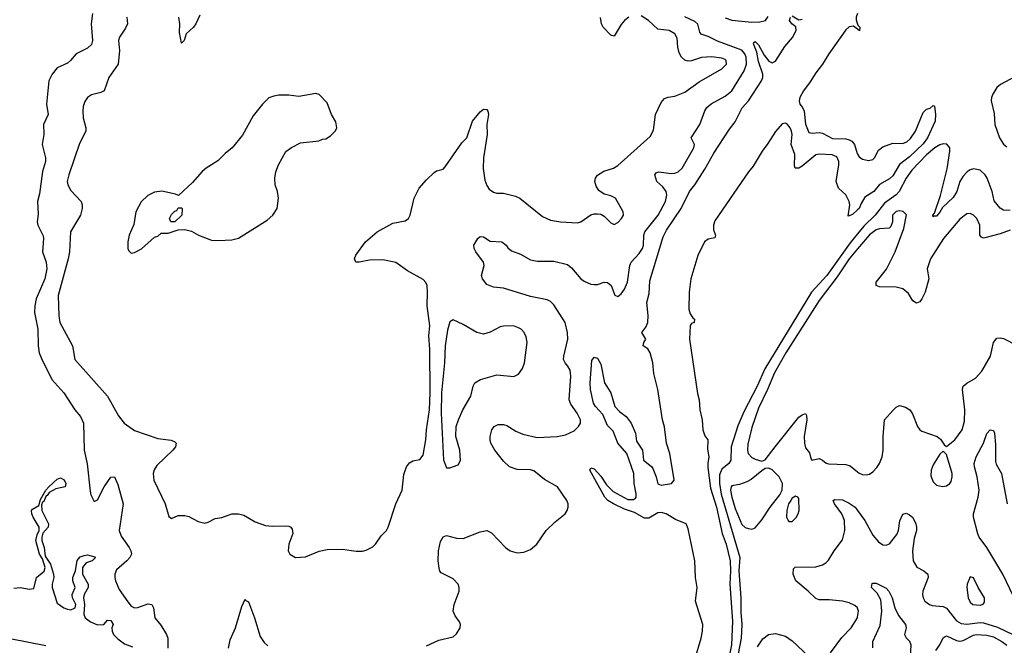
# Model space of a CAD drawing. Header units: inches. Extents: x 1771504 to 1971212, y 471788 to 643615.
# Tile 507 of 587: x 1885006 to 1890874, y 622627 to 626354. Entities that reach past the tile are written whole.
import ezdxf

# ---------------------------------------------------------------- set-up
doc = ezdxf.new("R2010")
doc.units = ezdxf.units.IN
doc.header["$MEASUREMENT"] = 0
doc.layers.add('B8682', color=7, linetype='Continuous')
doc.layers.add('B8692', color=7, linetype='Continuous')

msp = doc.modelspace()

# ---------------------------------------------------------------- linework, layer by layer
at = {"layer": 'B8682', "color": 5}
for points, elevation in [([(1885439.1, 626390), (1885432.8, 626330), (1885439, 626230), (1885433, 626207), (1885410, 626183.6), (1885341.6, 626150), (1885308.4, 626110), (1885290, 626094.7), (1885230, 626066.6), (1885199, 626030), (1885180.2, 625990), (1885166.3, 625850), (1885175.3, 625790), (1885147.4, 625730), (1885149.1, 625670), (1885140.2, 625610), (1885158.8, 625530), (1885159.3, 625510), (1885142.1, 625450), (1885123.7, 625316.3), (1885111.5, 625270), (1885115.1, 625195.1), (1885109.1, 625150), (1885113.1, 625130), (1885146.3, 625066.3), (1885148.6, 625050), (1885141.8, 624970), (1885164.5, 624910), (1885168.5, 624870), (1885154.8, 624810), (1885103.8, 624690), (1885095.5, 624650), (1885094.6, 624610), (1885113.1, 624510), (1885116.6, 624410), (1885122.5, 624370), (1885135, 624335), (1885196.9, 624210), (1885268.7, 624130), (1885334.3, 624030), (1885368.9, 623990), (1885385.8, 623950), (1885389.3, 623790), (1885407.1, 623707), (1885425.1, 623545.1), (1885430, 623522.8), (1885450, 623484), (1885470, 623493.4), (1885509.2, 623570.8), (1885550, 623628.2), (1885570, 623630.6), (1885590, 623584), (1885622.2, 623470), (1885599.1, 623310), (1885610, 623276.5), (1885658.5, 623210), (1885668.8, 623190), (1885671.3, 623170), (1885661.9, 623150), (1885644.8, 623130), (1885583.8, 623076.2), (1885573.7, 623050), (1885573.2, 623030), (1885576.1, 623010), (1885598.2, 622958.2), (1885650, 622886), (1885670, 622860.2), (1885690, 622849.3), (1885710, 622851), (1885770, 622873), (1885793, 622870), (1885803.1, 622850), (1885811.6, 622790), (1885847.1, 622747), (1885880.5, 622690), (1885888.2, 622668.2), (1885889.1, 622610)], 260), ([(1885644.6, 626370), (1885647.6, 626330), (1885637.4, 626302.6), (1885600.7, 626250), (1885595.6, 626230), (1885600.9, 626170), (1885591.9, 626090), (1885536.5, 626010), (1885509.2, 625930.8), (1885490, 625920.9), (1885433.6, 625906.4), (1885410.2, 625889.8), (1885393.6, 625866.4), (1885383.9, 625836.1), (1885381.5, 625810), (1885385, 625770), (1885399.7, 625710), (1885399.1, 625690), (1885363.1, 625616.9), (1885298.2, 625430), (1885289.5, 625390.5), (1885292.7, 625370), (1885310, 625335.6), (1885371.5, 625270), (1885379, 625250), (1885379.1, 625230), (1885367.9, 625190), (1885308.3, 625090), (1885302, 624970), (1885295.7, 624930), (1885234.5, 624710), (1885239, 624590), (1885244.8, 624550), (1885320.6, 624410), (1885334.3, 624330), (1885530, 624110.4), (1885593.8, 623993.8), (1885628.8, 623950), (1885690, 623906.8), (1885830, 623859.2), (1885908.7, 623848.7), (1885930, 623839.1), (1885939.1, 623830), (1885934.9, 623810), (1885918.4, 623790), (1885822.5, 623697.5), (1885807.4, 623672.6), (1885801.3, 623650), (1885804.6, 623610), (1885872, 623470), (1885894.4, 623394.4), (1885910, 623382.8), (1885950, 623400.5), (1885990, 623400.4), (1886014.1, 623394.1), (1886070, 623363.7), (1886110, 623354.4), (1886130, 623359.3), (1886170, 623383), (1886210, 623388.7), (1886270, 623408.9), (1886310, 623410.3), (1886341.6, 623401.6), (1886410, 623361.3), (1886470, 623341.3), (1886510, 623337), (1886590, 623339.3), (1886610, 623335.5), (1886621, 623330), (1886630, 623318), (1886633.2, 623293.2), (1886610.4, 623230), (1886606, 623190), (1886616.3, 623170), (1886650, 623148.7), (1886710, 623153.4), (1886790, 623187.6), (1886838.3, 623198.3), (1886930, 623200.3), (1887011.7, 623188.3), (1887050, 623188.2), (1887070, 623193), (1887110, 623213.4), (1887126.6, 623230), (1887161, 623279), (1887191.8, 623310), (1887202.9, 623330), (1887248, 623470), (1887285.6, 623550), (1887295.7, 623644.3), (1887310.9, 623689.1), (1887330, 623713), (1887350, 623726), (1887390, 623732.7), (1887410, 623759.1), (1887426.6, 623850), (1887429.9, 623909.9), (1887449, 624030), (1887452.5, 624130), (1887450.4, 624390), (1887444, 624470), (1887449.8, 624530.2), (1887435.4, 624650), (1887437.3, 624730), (1887433.5, 624770), (1887427.3, 624787.3), (1887410, 624806.6), (1887317.9, 624857.9), (1887248.2, 624908.2), (1887170, 624922.8), (1887090, 624920.3), (1887030, 624908.6), (1887010, 624909.7), (1887000.7, 624930), (1887008.6, 624951.4), (1887067.6, 625030), (1887137, 625090), (1887230, 625141.5), (1887304, 625156), (1887323.7, 625170), (1887334, 625190), (1887356.2, 625290), (1887387.6, 625350), (1887430, 625399.3), (1887476.6, 625443.4), (1887490, 625453.1), (1887530, 625464.4), (1887542, 625478), (1887640.6, 625619.4), (1887670, 625650.6), (1887704.7, 625750), (1887750, 625805.5), (1887770, 625820.5), (1887790, 625818.8), (1887796.3, 625810), (1887799.3, 625790), (1887790.3, 625729.7), (1887791.9, 625670), (1887769.4, 625530), (1887767.7, 625467.7), (1887778.6, 625398.6), (1887790, 625366), (1887804.2, 625344.2), (1887830, 625326), (1887850, 625321.3), (1887890, 625320.9), (1887961.6, 625301.6), (1887987.7, 625290), (1888121.6, 625181.6), (1888170, 625159.5), (1888229.5, 625150.5), (1888330, 625143.8), (1888350, 625150.5), (1888410, 625190.6), (1888430, 625197.3), (1888450, 625197.3), (1888470, 625194.8), (1888490, 625184), (1888530, 625142.8), (1888550, 625134), (1888570, 625144.9), (1888592.3, 625170), (1888603.7, 625190), (1888602, 625210), (1888556, 625290), (1888530, 625303.6), (1888490, 625314.7), (1888457, 625337), (1888442, 625362), (1888434.7, 625390), (1888437.7, 625410), (1888450, 625428.4), (1888488.4, 625451.6), (1888545.1, 625470), (1888570, 625484.9), (1888762.9, 625657.1), (1888784.4, 625695.6), (1888795.8, 625790), (1888830, 625861.6), (1888850, 625883.7), (1888870, 625893.1), (1888910, 625897.6), (1888970, 625922.6), (1889056.5, 625983.5), (1889190, 626061.7), (1889217.7, 626090), (1889216.9, 626110), (1889210, 626116), (1889190, 626124), (1889130, 626132.8), (1889070, 626129.6), (1889010, 626108.6), (1888990, 626107.7), (1888970, 626113.3), (1888950.4, 626130.4), (1888936.3, 626156.3), (1888928.4, 626190), (1888923.6, 626243.6), (1888910.5, 626270.5), (1888876, 626290), (1888810, 626297.7), (1888753.3, 626350), (1888710, 626376.2)], 280), ([(1886079.5, 626380.5), (1886054.9, 626330), (1886042.3, 626310), (1885998.5, 626270), (1885986, 626230), (1885970, 626214), (1885958.2, 626278.2), (1885960.7, 626330), (1885955, 626370)], 280), ([(1887430, 622623.8), (1887503.3, 622656.7), (1887590, 622678), (1887610, 622694), (1887632, 622730), (1887632.7, 622750), (1887626.8, 622766.8), (1887601.2, 622801.2), (1887589.5, 622830), (1887594.5, 622870), (1887624.7, 622950), (1887625.1, 622970), (1887618.3, 622990), (1887590, 623022.6), (1887518.2, 623058.2), (1887510, 623067.3), (1887505.4, 623085.4), (1887499.9, 623130), (1887501.6, 623190), (1887514.4, 623245.6), (1887530, 623272.7), (1887550, 623280.3), (1887610, 623264), (1887650, 623263.6), (1887750, 623302.6), (1887790, 623310.4), (1887817.5, 623297.5), (1887900.4, 623210), (1887930, 623188.5), (1887970, 623177.1), (1888010, 623181.3), (1888050, 623196.4), (1888087.3, 623230), (1888143.7, 623310), (1888197.1, 623362.9), (1888257, 623410), (1888269.6, 623430), (1888275.1, 623450), (1888275.1, 623470), (1888267.3, 623490), (1888211.6, 623570), (1888134.1, 623614.1), (1888070, 623665.8), (1888050, 623671.4), (1887970, 623673.7), (1887926, 623690), (1887890, 623724.5), (1887836.8, 623790), (1887814.7, 623830), (1887809.6, 623850.3), (1887809.6, 623870), (1887819.5, 623910), (1887833.2, 623930), (1887858, 623942), (1887890, 623943.1), (1887910, 623936.5), (1887963.2, 623903.2), (1888004.3, 623884.3), (1888090, 623864.5), (1888208.8, 623871.2), (1888259.5, 623880.5), (1888310, 623904.9), (1888337, 623930), (1888347.6, 623950), (1888348, 623970), (1888328.5, 624010), (1888290, 624064.2), (1888281.2, 624090), (1888290.5, 624230), (1888286.2, 624266.2), (1888273.6, 624290), (1888256.1, 624310), (1888247.9, 624330), (1888249, 624350), (1888273.1, 624450), (1888271.4, 624490), (1888256.4, 624550), (1888190, 624655.3), (1888170, 624675.1), (1888150, 624685.1), (1888050, 624704.8), (1887890, 624753.5), (1887830, 624760.5), (1887790, 624777), (1887763.5, 624810), (1887757.6, 624830), (1887774, 624890), (1887769.6, 624910), (1887724.5, 624970), (1887715.1, 624990), (1887712.3, 625010), (1887737, 625050), (1887750, 625063), (1887770, 625059.5), (1887810, 625034), (1887878.8, 625030), (1887905.5, 625010), (1887915.3, 624995.3), (1887937, 624977), (1887990, 624956.9), (1888050, 624922.7), (1888090, 624914.4), (1888190, 624914.4), (1888270, 624895), (1888295.4, 624875.4), (1888349.6, 624809.5), (1888370, 624795.8), (1888410, 624778.6), (1888430, 624775.5), (1888450, 624777.2), (1888490, 624790.3), (1888510, 624788.8), (1888530.3, 624770), (1888552.8, 624712.8), (1888570, 624704.9), (1888590, 624720.3), (1888610, 624748.9), (1888628.5, 624790), (1888643.1, 624890), (1888651, 624909), (1888698.3, 624961.7), (1888717, 624990), (1888724.2, 625010), (1888726.8, 625070), (1888732.4, 625090), (1888811.1, 625188.9), (1888855.6, 625270), (1888862.9, 625310), (1888858.4, 625330), (1888838.9, 625358.9), (1888803.1, 625390), (1888791.1, 625430), (1888798.6, 625441.4), (1888813, 625447), (1888890, 625437.1), (1888910, 625438.9), (1888930, 625448.2), (1888953.7, 625470), (1889022.9, 625590), (1889026.9, 625610), (1889007.3, 625650), (1889059.1, 625730), (1889088.6, 625811.4), (1889101.4, 625830), (1889127.2, 625852.8), (1889210, 625898), (1889250, 625930.2), (1889323.7, 626050), (1889338.7, 626090), (1889336.3, 626130), (1889327.9, 626150), (1889310, 626172.6), (1889165.3, 626225.3), (1889110, 626253.9), (1889068.2, 626268.2), (1889059.5, 626279.5), (1889047.4, 626327.4), (1889030, 626342.8), (1888970, 626371.2)], 260), ([(1889030, 622542.4), (1889067.3, 622670), (1889075.9, 622710), (1889077.3, 622750), (1889034.4, 622890), (1889044.2, 622970), (1889034.7, 623030), (1889030, 623129), (1888990, 623320.9), (1888977.8, 623350), (1888915.5, 623375.5), (1888858.7, 623410), (1888830, 623418.2), (1888810, 623416.2), (1888755.9, 623384.1), (1888730, 623384.6), (1888670, 623417.8), (1888610, 623437), (1888545.1, 623470), (1888511.1, 623490), (1888493.3, 623510), (1888403.7, 623670), (1888410, 623684.7), (1888430, 623678), (1888470, 623634), (1888503.5, 623583.5), (1888542.7, 623542.7), (1888630, 623496.1), (1888665, 623495), (1888676.9, 623503.1), (1888680.7, 623510), (1888679.9, 623530), (1888667.5, 623590), (1888666.8, 623650), (1888624.9, 623770), (1888570.4, 623830), (1888543, 623903), (1888510, 623936.8), (1888482.1, 624002.1), (1888436.8, 624050), (1888425.8, 624070), (1888408.8, 624150), (1888405.6, 624190), (1888415.6, 624324.4), (1888430, 624343), (1888450, 624337.3), (1888470, 624302), (1888492.2, 624190), (1888528.4, 624130), (1888553, 624050), (1888580.2, 624020.2), (1888621.1, 623990), (1888650.1, 623950.1), (1888677, 623890), (1888682.9, 623842.9), (1888718.8, 623790), (1888724.3, 623730), (1888772.5, 623692.5), (1888780.4, 623680.4), (1888799.6, 623630), (1888808.6, 623588.6), (1888830, 623580.2), (1888890, 623590.2), (1888907.1, 623610), (1888906.7, 623613.3), (1888879.9, 623770), (1888861.8, 623830), (1888850, 623929.2), (1888836.7, 623970), (1888809, 624150), (1888786, 624246), (1888779.8, 624310), (1888763.5, 624370), (1888750, 624392), (1888722, 624410), (1888726.6, 624430), (1888738, 624450), (1888714.5, 624490), (1888738.6, 624521.4), (1888749.1, 624550), (1888750.9, 624590.9), (1888743.1, 624670), (1888757.6, 624722.4), (1888762.3, 624797.7), (1888840.5, 625059.5), (1888860.8, 625099.2), (1888948.7, 625230), (1888997.7, 625330), (1889030.3, 625369.7), (1889090, 625462.9), (1889142.2, 625557.8), (1889237.3, 625702.7), (1889270, 625744.6), (1889311.6, 625828.4), (1889349.8, 625870), (1889427.2, 625990), (1889435.4, 626010), (1889436, 626030), (1889410, 626105.1), (1889400, 626160), (1889380.3, 626210), (1889381, 626219), (1889390, 626224.2), (1889410, 626203.6), (1889442.7, 626142.7), (1889470, 626106.4), (1889490, 626096.5), (1889510, 626107.5), (1889565.6, 626194.4), (1889611.7, 626248.3), (1889633.6, 626290), (1889632.4, 626312.4), (1889607.2, 626330), (1889594.7, 626350), (1889599.6, 626370)], 240), ([(1888637.3, 626370), (1888611.4, 626350), (1888590, 626325.4), (1888550, 626255.6), (1888530, 626261.6), (1888484.4, 626310), (1888472.9, 626330), (1888466.9, 626366.9)], 280), ([(1889210, 626364.5), (1889250, 626350.6), (1889370, 626339.5), (1889418, 626342), (1889450.7, 626349.3), (1889467.4, 626372.6)], 260), ([(1889610, 626376.9), (1889650, 626353.4), (1889670, 626356.9)], 240), ([(1890000, 626391.6), (1889999, 626390), (1889992, 626370), (1889992.3, 626352.3), (1890000, 626328.2)], 240), ([(1890000, 626296.6), (1889974.7, 626314.7), (1889950, 626311.6), (1889930, 626294.4), (1889829, 626151), (1889791.1, 626088.9), (1889750, 626037.7), (1889716.8, 625983.2), (1889676.6, 625930), (1889655.8, 625890), (1889651.8, 625870), (1889655.6, 625850), (1889672.3, 625830), (1889680.8, 625810), (1889689.1, 625730.9), (1889710, 625682), (1889730, 625678.7), (1889770, 625681.8), (1889790, 625677.2), (1889850, 625646.8), (1889930, 625644.2), (1889950, 625639.1), (1889965.8, 625630), (1889982.4, 625610), (1889997.7, 625557.7), (1890000, 625553.8)], 240), ([(1890000, 625220.5), (1889970, 625193.2), (1889944, 625184), (1889953.2, 625250), (1889949.2, 625270), (1889929, 625310), (1889886, 625350), (1889871.8, 625390), (1889887.3, 625490), (1889887.6, 625510), (1889876.7, 625536.8), (1889848.7, 625548.7), (1889770, 625552.1), (1889751.6, 625548.4), (1889670, 625482.2), (1889650, 625469.7), (1889628.4, 625468.5), (1889623.7, 625483.7), (1889625.3, 625550), (1889604.7, 625610), (1889609.8, 625670), (1889606.6, 625690), (1889598.9, 625710), (1889581.7, 625730), (1889570, 625738), (1889550, 625733.8), (1889510, 625688.7), (1889464.5, 625615.5), (1889430.2, 625570), (1889378.1, 625481.9), (1889350, 625448.5), (1889150, 625156.4), (1889140.4, 625130), (1889141.9, 625101.9), (1889153.2, 625070), (1889150, 625054), (1889110, 625047), (1889088.3, 625030), (1889048.4, 624948.4), (1889006.8, 624810), (1888996.8, 624730), (1888994.4, 624630), (1889002.1, 624602.1), (1889017.8, 624577.8), (1889028.5, 624570), (1889025.5, 624550), (1889010, 624543.1), (1889002.6, 624530), (1888999, 624450), (1889046.2, 624126.2), (1889055.3, 624090), (1889059.2, 624030), (1889074.4, 623970), (1889077.5, 623910), (1889090, 623874.9), (1889106.9, 623850), (1889105, 623795), (1889114.1, 623750), (1889106.3, 623710), (1889106.6, 623686.6), (1889122.4, 623562.4), (1889159.8, 623450), (1889192.1, 623292.1), (1889217.3, 623230), (1889240.3, 623130), (1889243, 623070), (1889237.8, 622990), (1889254.4, 622770), (1889248.4, 622630), (1889216.1, 622470)], 240), ([(1890000, 625078.5), (1889956.2, 625023.8), (1889816.7, 624830), (1889724.7, 624730), (1889446.2, 624273.8), (1889401.5, 624170), (1889322.2, 624017.8), (1889285.3, 623934.7), (1889246.7, 623810), (1889243.6, 623730), (1889232.8, 623710), (1889190, 623675.2), (1889177.8, 623642.2), (1889177.1, 623590), (1889187, 623527), (1889297.7, 623150), (1889291.7, 623070), (1889304.8, 622910), (1889303.9, 622823.9), (1889309, 622751), (1889305.7, 622670), (1889270, 622482.9)], 260), ([(1890000, 624988.5), (1889950, 624928.5), (1889878.6, 624821.4), (1889770, 624680.2), (1889571.4, 624370), (1889504, 624250), (1889462.9, 624150), (1889410, 624040.3), (1889370, 623923.6), (1889344.8, 623824.8), (1889342.9, 623790), (1889347.2, 623770), (1889370, 623746), (1889390, 623736.5), (1889430, 623722.8), (1889450, 623730.8), (1889508, 623810), (1889650, 623985.3), (1889670, 624000.3), (1889690, 624006.8), (1889695.4, 623995.4), (1889697.3, 623970), (1889681.8, 623870), (1889682.6, 623830), (1889690, 623803.8), (1889712.9, 623772.9), (1889720.3, 623740.3), (1889726.8, 623730), (1889770, 623739.3), (1889790, 623730.6), (1889811.6, 623711.5), (1889827.3, 623707.3), (1889930, 623704.7), (1889955.2, 623695.2), (1890000, 623660.8)], 280), ([(1884970, 622966), (1885010, 622970.8), (1885061.4, 622961.4), (1885090, 622964), (1885106, 623030), (1885151.7, 623068.3), (1885156.8, 623090), (1885141.8, 623141.8), (1885123.6, 623170), (1885101.5, 623250), (1885110, 623285.5), (1885121.6, 623310), (1885121, 623330), (1885087, 623390), (1885078, 623410), (1885075.6, 623430), (1885082, 623438), (1885120.1, 623459.9), (1885130, 623496), (1885162, 623550), (1885179.3, 623570), (1885230, 623615.8), (1885250, 623623.8), (1885270, 623612.4), (1885281.6, 623590), (1885276, 623570), (1885221.2, 623558.8), (1885182.3, 623537.7), (1885170, 623519.3), (1885163, 623517), (1885150, 623482.7), (1885141.1, 623478.9), (1885135.9, 623464.1), (1885138.6, 623430), (1885177.8, 623350), (1885175.4, 623330), (1885144.5, 623295.6), (1885137.6, 623270), (1885138.4, 623250), (1885152.3, 623210), (1885158, 623158), (1885189.2, 623110), (1885207.3, 623050), (1885208.6, 623030), (1885198.5, 622990), (1885198.7, 622970), (1885230, 622878.5), (1885268.5, 622850), (1885290, 622840.9), (1885310, 622838), (1885336.2, 622850), (1885340.3, 622870), (1885319.9, 622910), (1885319.6, 622930), (1885335.6, 622970), (1885321.8, 623010), (1885322.2, 623030), (1885337.7, 623070), (1885348.5, 623131.5), (1885365.9, 623154.1), (1885390, 623162.4), (1885410, 623165.3), (1885453.5, 623153.5), (1885456.4, 623150), (1885450, 623140.9), (1885437.3, 623130), (1885401.6, 623118.4), (1885379.5, 623090), (1885380.8, 623050), (1885414, 622990), (1885413.8, 622970), (1885390.2, 622930), (1885385.8, 622910), (1885392.3, 622870), (1885388.3, 622811.7), (1885396.2, 622790), (1885427.3, 622767.3), (1885470, 622747.8), (1885506.6, 622750), (1885530, 622776.3), (1885550, 622774.9), (1885562.4, 622750), (1885554.9, 622730), (1885556.1, 622710), (1885565.1, 622690), (1885590, 622664.8), (1885630, 622636.1), (1885677.4, 622617.4)], 240), ([(1890000, 622847.5), (1889999.2, 622850), (1889983.3, 622863.3), (1889950, 622878.7), (1889910, 622889.9), (1889830, 622898.2), (1889770, 622897.2), (1889750, 622904.8), (1889705.1, 622950), (1889632.2, 623010), (1889615.6, 623050), (1889618, 623082), (1889628.3, 623091.7), (1889750, 623093.2), (1889790, 623106.2), (1889810, 623117.7), (1889826.7, 623133.3), (1889861.1, 623190), (1889910, 623255.8), (1889923.4, 623310), (1889921.1, 623370), (1889905, 623410), (1889861.7, 623470), (1889854, 623490), (1889864.7, 623495.3), (1889910, 623493.2), (1889950, 623474.3), (1889985.3, 623450), (1890000, 623429.3)], 260), ([(1886249.8, 622609.8), (1886261.2, 622658.8), (1886291.9, 622730), (1886330, 622858), (1886350, 622902), (1886354.4, 622894.4), (1886370, 622886), (1886406, 622790), (1886439.1, 622679.1), (1886462.3, 622642.3), (1886484.3, 622624.3)], 260), ([(1889837.9, 622582.1), (1889906.1, 622673.9), (1889961.4, 622730), (1889999.3, 622790), (1890000, 622794.1)], 260), ([(1885162.6, 622622.6), (1884950, 622664.9)], 240), ([(1889402.7, 622617.3), (1889435.9, 622664.1), (1889469.4, 622690.6), (1889510, 622695.9), (1889570, 622680.9), (1889610, 622654), (1889710, 622559.3)], 260)]:
    msp.add_lwpolyline(points, dxfattribs=dict(at, elevation=elevation))
for points, elevation in [([(1886770, 625914), (1886670, 625896.2), (1886610, 625903.6), (1886550, 625903.6), (1886520.7, 625899.3), (1886490, 625887.6), (1886452.2, 625850), (1886398.3, 625781.7), (1886334, 625666), (1886272.2, 625590), (1886230, 625556.3), (1886186.5, 625513.5), (1886117.1, 625470), (1886093, 625450), (1886036.7, 625383.3), (1885952.7, 625307.3), (1885935.3, 625315.3), (1885852.5, 625332.5), (1885810, 625326), (1885770, 625306), (1885730, 625269.3), (1885698.3, 625210), (1885686.2, 625133.8), (1885657.8, 625070), (1885650.4, 625030.4), (1885650.7, 624990.7), (1885656.8, 624976.8), (1885670, 624962.8), (1885690, 624966.8), (1885731.9, 624988.1), (1885810, 625058), (1885830, 625064.7), (1885850, 625082), (1885890, 625082.8), (1885950, 625102.8), (1885990, 625104.9), (1886030, 625094.8), (1886071.3, 625070), (1886150, 625040.4), (1886190, 625037.6), (1886270, 625042), (1886310, 625052.7), (1886481.2, 625158.8), (1886515.3, 625190), (1886541.2, 625230), (1886549.3, 625290), (1886542.7, 625330), (1886529.3, 625370), (1886526, 625410), (1886532.5, 625447.5), (1886549.2, 625490), (1886592, 625568), (1886626.8, 625593.2), (1886680.2, 625619.8), (1886788.4, 625631.6), (1886810, 625642), (1886830, 625644.7), (1886858, 625662), (1886888.9, 625691.1), (1886895.3, 625710), (1886890, 625746), (1886864, 625790), (1886838, 625858), (1886790, 625908)], 320), ([(1885930, 625148.7), (1885906, 625150), (1885898, 625170), (1885910, 625194), (1885930, 625214), (1885942, 625218), (1885950, 625234), (1885970, 625234), (1885974, 625230), (1885972, 625190)], 320), ([(1887590, 624565.1), (1887570, 624553.6), (1887555.9, 624504.1), (1887541.3, 624410), (1887537.1, 624310), (1887520.1, 624130), (1887518.8, 624010), (1887531.5, 623731.5), (1887550, 623683.1), (1887570, 623683.1), (1887618.3, 623701.7), (1887632.9, 623727.1), (1887629.7, 623790), (1887604.6, 623870), (1887607.5, 623930), (1887620.3, 623970), (1887647.8, 624030), (1887695.1, 624110), (1887708, 624170), (1887718.4, 624190), (1887753.2, 624210), (1887850, 624238), (1887951.5, 624228.5), (1887978, 624242), (1888003.3, 624276.7), (1888014.7, 624310), (1888029.6, 624430), (1888023.9, 624463.9), (1888012.3, 624490), (1887994, 624510), (1887978.9, 624518.9), (1887949.4, 624529.4), (1887890, 624527.6), (1887870, 624523.6), (1887810, 624491.3), (1887770, 624481.1), (1887730, 624489.7), (1887650, 624537.7)], 280), ([(1889470, 623681.2), (1889450, 623679), (1889430, 623666.6), (1889365.3, 623614.7), (1889339.8, 623600.2), (1889296.3, 623583.7), (1889250, 623576.4), (1889246, 623570), (1889242.6, 623550), (1889250, 623508.8), (1889270, 623440.9), (1889310, 623346.3), (1889330, 623328.9), (1889350, 623323.1), (1889370, 623319.1), (1889390, 623327.3), (1889430, 623374), (1889478.7, 623450), (1889536.9, 623523.1), (1889551.1, 623550), (1889552.6, 623590), (1889533, 623630), (1889490, 623672.7)], 280), ([(1889630, 623514.3), (1889610, 623502.9), (1889601.1, 623490), (1889588.9, 623470), (1889577.4, 623430), (1889577.1, 623390), (1889585.5, 623370), (1889590, 623364.9), (1889610, 623364.9), (1889632.9, 623387.1), (1889646.6, 623410), (1889651.2, 623428.8), (1889650, 623502), (1889644, 623510)], 280)]:
    msp.add_lwpolyline(points, close=True, dxfattribs=dict(at, elevation=elevation))
at = {"layer": 'B8692', "color": 5}
for points, elevation in [([(1890000, 626328.2), (1890002, 626322), (1890012.6, 626310), (1890012.1, 626287.9), (1890000, 626296.6)], 240), ([(1890966.5, 626030), (1890852.2, 625967.8), (1890830.6, 625949.4), (1890805.3, 625910), (1890797.7, 625890), (1890796.8, 625870), (1890814.7, 625794.7), (1890818, 625730), (1890846.5, 625650), (1890870, 625613.2), (1890890, 625595.6)], 260), ([(1890000, 625553.8), (1890010, 625537), (1890030, 625522.8), (1890064.9, 625515.1), (1890090, 625521.7), (1890101.6, 625530), (1890124.1, 625575.9), (1890150, 625595.8), (1890210, 625618.9), (1890270, 625617), (1890293.5, 625626.5), (1890314.3, 625645.7), (1890346, 625690), (1890390, 625801), (1890410, 625821), (1890432.9, 625827.1), (1890450, 625842), (1890458, 625838), (1890463.8, 625790), (1890461.3, 625750), (1890416.8, 625650), (1890390, 625614.8), (1890310, 625537.1), (1890249.4, 625490.6), (1890210, 625424.5), (1890190, 625406.8), (1890130, 625372.8), (1890097.6, 625330), (1890044, 625296), (1890020.8, 625259.2), (1890010, 625229.6), (1890000, 625220.5)], 240), ([(1890910, 625218), (1890870, 625219.8), (1890850, 625231.1), (1890814.2, 625274.3), (1890802.3, 625330), (1890773.1, 625410), (1890761.1, 625430), (1890730, 625457.4), (1890690, 625464.5), (1890670, 625458.9), (1890652.8, 625447.2), (1890630, 625421.6), (1890609.6, 625390), (1890590.5, 625330), (1890570, 625295.4), (1890505.2, 625234.8), (1890490, 625207.2), (1890470, 625184), (1890456.3, 625183.7), (1890450, 625179), (1890448.2, 625190), (1890458, 625202), (1890493.1, 625306.9), (1890534.6, 625465.4), (1890549.9, 625570), (1890549.9, 625590), (1890532.3, 625612.3), (1890510, 625613.9), (1890490, 625608.6), (1890459.3, 625590), (1890410, 625548.8), (1890323.2, 625456.8), (1890289.4, 625410), (1890248.5, 625330), (1890228.9, 625310), (1890159.4, 625260.6), (1890105.2, 625190), (1890036.2, 625123.8), (1890000, 625078.5)], 260), ([(1890910, 625100.8), (1890850, 625077.8), (1890750, 625051.8), (1890738, 625058), (1890729.3, 625069.3), (1890729, 625130), (1890710.8, 625170), (1890690, 625188.7), (1890670, 625199.1), (1890650, 625197.2), (1890610, 625166), (1890512.9, 625050), (1890434.7, 624930), (1890414.2, 624870), (1890423.5, 624810), (1890401.8, 624730), (1890383.6, 624690), (1890370, 624673.7), (1890350, 624664.4), (1890330, 624678), (1890302.7, 624722.7), (1890270, 624750.9), (1890230, 624760.8), (1890130, 624761.7), (1890109.6, 624770), (1890111.1, 624790), (1890172.5, 624867.5), (1890224, 624970), (1890274.7, 625110), (1890291, 625191), (1890271.5, 625211.5), (1890250, 625215), (1890230, 625212.2), (1890208.5, 625190), (1890208, 625150), (1890198.6, 625121.4), (1890188.1, 625111.9), (1890130, 625108.7), (1890110, 625102.9), (1890070, 625072.5), (1890000, 624988.5)], 280), ([(1890000, 623660.8), (1890010, 623653.1), (1890030, 623643.6), (1890050, 623641.7), (1890070, 623646), (1890090, 623659.5), (1890114, 623686), (1890131, 623710), (1890146.4, 623750), (1890152.7, 623790), (1890152.2, 623870), (1890161.1, 623970), (1890210, 624026), (1890230, 624044.6), (1890250, 624054.9), (1890285.7, 624045.7), (1890310.4, 624030), (1890326.6, 624006.6), (1890357.4, 623930), (1890370.2, 623910.2), (1890381.8, 623901.8), (1890474, 623870), (1890494.1, 623854.1), (1890518.8, 623818.8), (1890530, 623811), (1890579.7, 623850), (1890622.2, 623910), (1890637.1, 623962.9), (1890639.1, 624030), (1890625, 624150), (1890629.8, 624170), (1890651.2, 624188.8), (1890702.6, 624217.4), (1890740.3, 624259.7), (1890792.9, 624350), (1890810, 624430.5), (1890830, 624456.9), (1890850, 624459), (1890870, 624453.6), (1890950, 624413.8)], 280), ([(1890969.9, 622830), (1890865, 623050), (1890769.2, 623210), (1890725.3, 623270), (1890715.7, 623290), (1890689.8, 623390), (1890689.8, 623410), (1890719, 623510), (1890723.8, 623550), (1890712.9, 623630), (1890697, 623690), (1890695.6, 623710), (1890707.2, 623750), (1890751.1, 623830), (1890770, 623887.7), (1890790, 623910.7), (1890810, 623906), (1890815.8, 623890), (1890822, 623822), (1890821.2, 623721.2), (1890825.5, 623705.5), (1890857.6, 623650), (1890890.9, 623470)], 260), ([(1890000, 623429.3), (1890042.2, 623370), (1890090, 623282), (1890123.6, 623243.6), (1890150, 623226), (1890170, 623223.5), (1890190, 623232), (1890233.8, 623286.2), (1890243.9, 623310), (1890250.9, 623369.1), (1890270, 623407.7), (1890290, 623414.8), (1890310, 623403.8), (1890330, 623387.7), (1890347.4, 623350), (1890350.2, 623330), (1890350.2, 623310), (1890337.3, 623262.7), (1890327.4, 623190), (1890332.1, 623130), (1890353, 623093), (1890394.4, 623070), (1890419.5, 623050), (1890421.5, 623030), (1890389.1, 622950), (1890386.5, 622930), (1890390.3, 622910), (1890401.3, 622890), (1890428.2, 622870), (1890444.2, 622864.2), (1890510, 622857.8), (1890530, 622848.3), (1890590, 622772.7), (1890616.6, 622756.6), (1890651.8, 622751.8), (1890730, 622762.5), (1890750, 622761), (1890834.3, 622734.3), (1890970, 622669.1)], 260), ([(1890090.8, 622610.8), (1890091.6, 622650), (1890134.6, 622745.4), (1890143.9, 622830), (1890138, 622898), (1890116.3, 622936.3), (1890083.5, 622970), (1890086.2, 622993.8), (1890090, 622997.1), (1890110, 622995.8), (1890170, 622966.7), (1890185.3, 622950), (1890206.2, 622910), (1890222.1, 622850), (1890243.8, 622803.8), (1890286.2, 622750), (1890290.2, 622730), (1890280.3, 622690), (1890290.2, 622670.2), (1890310.2, 622650.2), (1890317.6, 622630), (1890313.8, 622553.8)], 240), ([(1890000, 622794.1), (1890005.8, 622830), (1890000, 622847.5)], 260), ([(1890465.4, 622594.6), (1890490.6, 622629.4), (1890509.4, 622670.6), (1890521.3, 622678.7), (1890530, 622682.3), (1890590, 622654.8), (1890610, 622651.3), (1890630, 622655.7), (1890690, 622686.1), (1890707, 622690), (1890770, 622686.1), (1890810, 622676.6), (1890859.8, 622650), (1890890, 622626.7)], 240)]:
    msp.add_lwpolyline(points, dxfattribs=dict(at, elevation=elevation))
at = {"layer": 'B8692', "color": 5, "elevation": 280}
for points in [[(1890510, 623784), (1890490, 623766), (1890450, 623702), (1890437.8, 623670), (1890436.3, 623636.3), (1890450, 623600.5), (1890470, 623581.6), (1890506.8, 623573.2), (1890530, 623576.3), (1890549.6, 623590.4), (1890556.9, 623603.1), (1890564.2, 623630), (1890563.5, 623650), (1890530, 623764)], [(1890670, 623035.3), (1890653, 622990), (1890650.4, 622970), (1890658.5, 622910), (1890670, 622883.1), (1890686, 622870), (1890730, 622866.5), (1890747.7, 622872.3), (1890756.1, 622883.9), (1890755.8, 622910), (1890718.7, 622970), (1890690, 623028.7)]]:
    msp.add_lwpolyline(points, close=True, dxfattribs=at)

doc.saveas('drawing.dxf')
